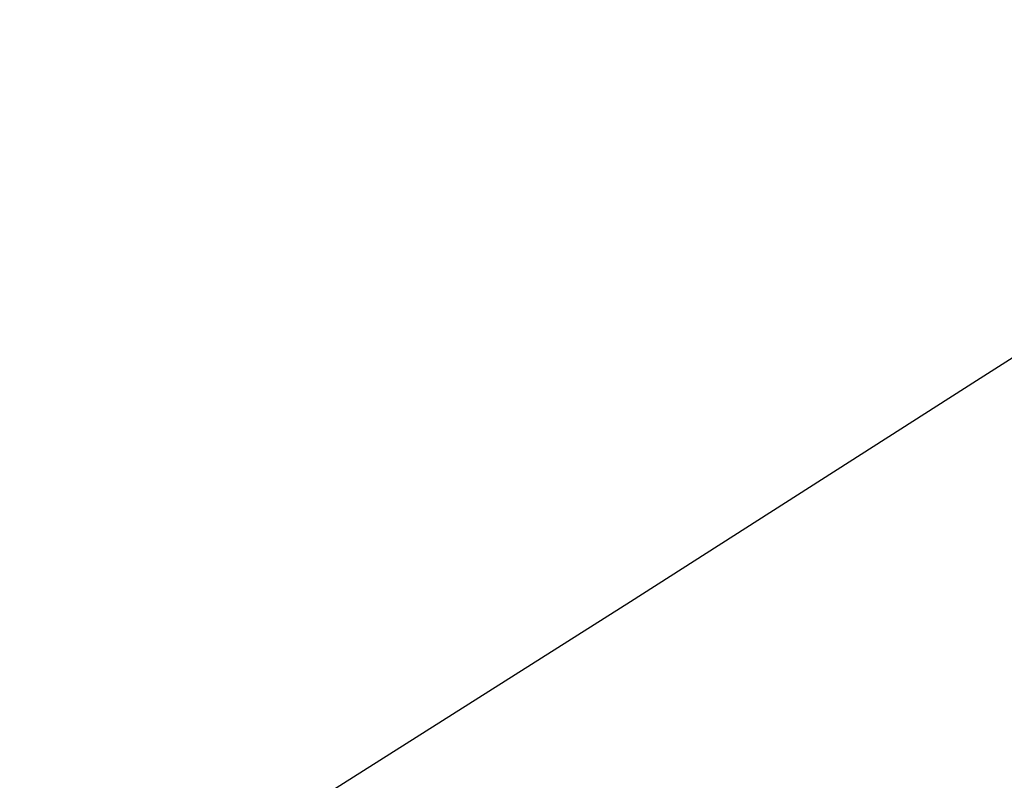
# Model space of a CAD drawing. Extents: x 10527 to 38813, y 13847 to 37526.
# Tile 309 of 656: x 35431.15 to 35433.9, y 36328.34 to 36330.47. Entities that reach past the tile are written whole.
import ezdxf

# ---------------------------------------------------------------- set-up
doc = ezdxf.new("R2010")
doc.units = 0
doc.header["$LTSCALE"] = 0.5
doc.header["$MEASUREMENT"] = 0
doc.layers.add('(032) Горизонтали утолщенные', color=32, linetype='Continuous', lineweight=30)
doc.layers.add('.', color=7, linetype='Continuous', lineweight=15)

# ---------------------------------------------------------------- blocks, each defined once
blk = doc.blocks.new('gergrgrre')
at = {"layer": '(032) Горизонтали утолщенные', "color": 32}
blk.add_polyline3d([(360275.7007, 4200438.0989, 542), (360277.2, 4200439.06, 542), (360278.6, 4200439.96, 542), (360279.8, 4200440.72, 542), (360280.77, 4200441.34, 542), (360281.54, 4200441.83, 542), (360282.13, 4200442.21, 542), (360282.58, 4200442.5, 542), (360282.93, 4200442.73, 542), (360283.2, 4200442.92, 542), (360283.43, 4200443.09, 542), (360283.65, 4200443.26, 542), (360283.87, 4200443.44, 542), (360284.08, 4200443.63, 542), (360284.3, 4200443.85, 542), (360284.53, 4200444.1, 542), (360284.77, 4200444.38, 542)], dxfattribs=at)

msp = doc.modelspace()

# ---------------------------------------------------------------- hatches: boundary and pattern name
at = {"layer": '.', "ltscale": 0.149071}
h = msp.add_hatch(color=256, dxfattribs=at)
h.dxf.hatch_style = 1
h.set_gradient(color1=(255, 255, 255), tint=1)
h.paths.add_polyline_path([(35043.2971, 36082.0132), (36343.2971, 36082.0132), (36343.2971, 37217.0132), (35043.2971, 37217.0132)])
h.paths.add_polyline_path([(35058.2971, 37202.0132), (36328.2971, 37202.0132), (36328.2971, 36097.0132), (35058.2971, 36097.0132)], flags=16)

# ---------------------------------------------------------------- block references
at = {"linetype": 'Continuous'}
msp.add_blockref('gergrgrre', (-324846.9437, -4164111.8779), dxfattribs=at)

doc.saveas('drawing.dxf')
